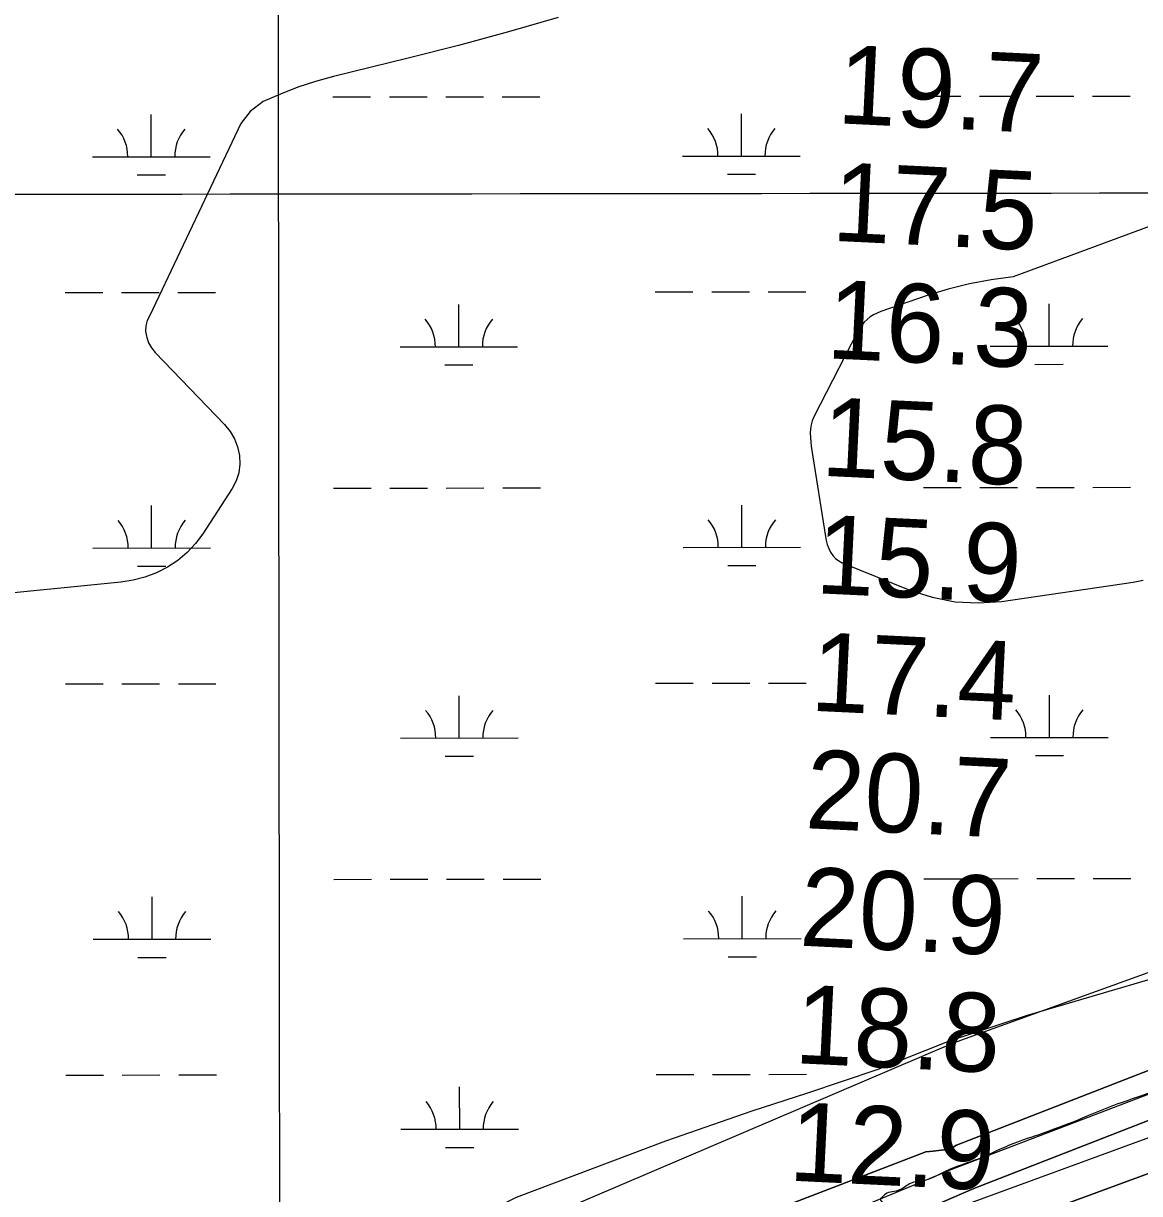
# Model space of a CAD drawing. Extents: x 3297753 to 3335611, y 652252 to 677623.
# Drawn here: x 3322672 to 3323622, y 671952 to 672948 of the extents above; entities that cross this region are included whole.
import ezdxf

# ---------------------------------------------------------------- set-up
doc = ezdxf.new("R2010")
doc.units = 0
for name, color, linetype in [('V-GRID-MAJR', 7, 'Continuous'), ('V-RIVR-EDGE', 7, 'Continuous'), ('V-RIVR-RANG', 7, 'Continuous'), ('V-SITE-VEGE', 7, 'Continuous'), ('V-TOPO-DPTH', 7, 'Continuous'), ('V-TOPO-MINR', 7, 'Continuous'), ('V-TOPO-WATR', 7, 'Continuous'), ('V-WETL-SWMP', 7, 'Continuous')]:
    doc.layers.add(name, color=color, linetype=linetype)

msp = doc.modelspace()

# ---------------------------------------------------------------- linework, layer by layer
at = {"layer": 'V-GRID-MAJR'}
for points in [[(3322907.1, 657652.02), (3322903.58, 660679.66), (3322896.52, 666741.08), (3322889.47, 672802.52), (3322885.94, 675836.31)], [(3301861.41, 672784.17), (3307118.42, 672787.61), (3312375.44, 672791.81), (3317632.45, 672796.78), (3322889.47, 672802.52), (3328146.48, 672809.02), (3333403.5, 672816.28)]]:
    msp.add_spline(points, degree=3, dxfattribs=at)
at = {"layer": 'V-RIVR-EDGE'}
for points in [[(3324787.4, 672455.92), (3324770.71, 672450.14), (3324759.84, 672447.46), (3324744.33, 672446.33), (3324730.35, 672440.94), (3324723.37, 672440.57), (3324717.94, 672439.03), (3324709, 672433.23), (3324700.47, 672432.87), (3324683.78, 672425.15), (3324674.07, 672420.91), (3324667.47, 672419.37), (3324661.64, 672413.96), (3324657.76, 672410.87), (3324649.22, 672408.56), (3324644.95, 672406.63), (3324638.35, 672401.61), (3324633.3, 672400.46), (3324623.99, 672399.32), (3324614.3, 672398.95), (3324609.64, 672397.8), (3324608.47, 672395.48), (3324608.06, 672388.5), (3324605.34, 672385.79), (3324598.36, 672383.87), (3324587.49, 672379.63), (3324578.96, 672378.87), (3324566.93, 672378.9), (3324557.24, 672378.93), (3324551.03, 672378.94), (3324544.44, 672378.57), (3324539.78, 672377.03), (3324530.46, 672371.63), (3324514.15, 672362.75), (3324504.44, 672357.73), (3324494.74, 672355.43), (3324487.37, 672355.06), (3324480.78, 672353.52), (3324473.79, 672348.89), (3324461.76, 672347.36), (3324455.55, 672345.05), (3324444.69, 672342.37), (3324425.66, 672331.17), (3324417.5, 672326.14), (3324405.1, 672328.5), (3324398.12, 672330.46), (3324385.71, 672330.88), (3324378.34, 672330.12), (3324366.7, 672329.37), (3324356.23, 672327.85), (3324348.47, 672324.76), (3324332.55, 672317.05), (3324305.36, 672300.44), (3324292.54, 672293.1), (3324284, 672289.63), (3324280.13, 672289.26), (3324275.86, 672287.71), (3324264.59, 672281.15), (3324257.6, 672274.96), (3324250.99, 672270.32), (3324240.9, 672268.02), (3324234.31, 672268.81), (3324225, 672267.29), (3324220.73, 672265.75), (3324213.74, 672262.27), (3324204.03, 672254.93), (3324193.17, 672251.85), (3324173.37, 672245.31), (3324148.92, 672235.68), (3324124.47, 672228.76), (3324103.51, 672221.83), (3324092.25, 672216.81), (3324072.45, 672207.55), (3324056.92, 672201), (3324043.34, 672198.32), (3324035.97, 672198.34), (3324030.93, 672198.35), (3324022.79, 672198.37), (3324018.9, 672195.28), (3324009.58, 672189.87), (3323995.21, 672182.54), (3323985.51, 672178.68), (3323973.09, 672176), (3323959.51, 672170.6), (3323945.53, 672165.99), (3323933.5, 672159.03), (3323919.13, 672152.87), (3323897.79, 672147.49), (3323889.64, 672144.02), (3323875.28, 672139.01), (3323855.48, 672132.47), (3323850.05, 672130.16), (3323839.95, 672125.14), (3323827.14, 672119.74), (3323805.4, 672111.26), (3323791.43, 672106.26), (3323773.96, 672100.1), (3323758.04, 672091.99), (3323740.18, 672081.18), (3323731.25, 672079.65), (3323715.33, 672071.93), (3323674.19, 672055.36), (3323637.31, 672040.71), (3323602.38, 672028.39), (3323568.51, 672014.76)], [(3323568.51, 672014.76), (3323538.33, 672003.34), (3323513.87, 671994.87), (3323485.15, 671982.14), (3323456.42, 671971.35), (3323437.4, 671963.26), (3323427.31, 671961.34), (3323417.6, 671955.55), (3323405.57, 671952.09), (3323402.07, 671949), (3323401.3, 671948.22), (3323403.61, 671943.56), (3323400.12, 671943.57), (3323395.47, 671944.36), (3323384.21, 671940.51), (3323382.27, 671940.51), (3323380.73, 671944.4), (3323376.85, 671942.85), (3323365.98, 671937.84), (3323362.48, 671933.97), (3323360.92, 671928.16), (3323357.81, 671927.78), (3323351.62, 671931.28), (3323345.02, 671932.07), (3323338.04, 671928.99), (3323321.35, 671922.44), (3323289.9, 671909.72), (3323270.88, 671900.46), (3323263.11, 671894.66), (3323245.64, 671888.11), (3323233.61, 671884.26), (3323215.36, 671876.94), (3323192.07, 671867.3), (3323175.38, 671861.91), (3323156.37, 671858.08), (3323140.85, 671856.18), (3323117.18, 671848.48), (3323087.29, 671836.92), (3323062.45, 671827.29), (3323018.58, 671808.4), (3323004.59, 671797.96), (3322994.1, 671789.84), (3322976.63, 671781.74), (3322942.46, 671765.93), (3322911.4, 671751.65), (3322891.61, 671743.95), (3322873.75, 671735.85), (3322857.84, 671731.62), (3322834.55, 671723.92), (3322821.35, 671718.91), (3322796.51, 671711.22), (3322782.15, 671704.66), (3322750.3, 671686.9), (3322711.09, 671668), (3322674.2, 671646.76), (3322634.2, 671625.53), (3322610.52, 671614.73), (3322589.94, 671606.64), (3322565.1, 671598.17), (3322551.14, 671595.49), (3322532.51, 671592.04), (3322520.48, 671585.87), (3322504.56, 671580.86), (3322483.99, 671572.38), (3322461.09, 671564.3), (3322435.47, 671553.5), (3322373.35, 671528.06), (3322353.56, 671520.35), (3322328.71, 671509.94), (3322288.73, 671493.37), (3322265.04, 671479.46), (3322232.43, 671465.2), (3322202.14, 671449.37), (3322166.04, 671436.66), (3322130.33, 671422.01), (3322086.85, 671404.67), (3322024.75, 671382.33), (3321978.94, 671362.28), (3321927.69, 671341.08), (3321906.73, 671333.37), (3321892.77, 671332.24), (3321884.23, 671329.16), (3321861.71, 671316.42), (3321826.37, 671297.89), (3321798.41, 671280.51), (3321791.42, 671279.75), (3321785.22, 671278.22), (3321779.39, 671274.74), (3321765.78, 671261.2), (3321747.52, 671247.67), (3321731.6, 671239.57), (3321721.13, 671237.27), (3321699, 671229.96), (3321681.14, 671218.75), (3321660.95, 671208.33), (3321637.65, 671195.98), (3321616.3, 671187.11), (3321599.22, 671181.34), (3321589.91, 671180.97), (3321580.98, 671175.57), (3321556.13, 671165.55), (3321526.24, 671151.66), (3321510.32, 671146.27), (3321490.52, 671134.3), (3321478.87, 671127.34), (3321464.5, 671122.34), (3321431.5, 671106.91), (3321397.33, 671089.54), (3321363.56, 671074.11), (3321330.94, 671059.07), (3321308.82, 671050.2), (3321284.74, 671037.08), (3321243.2, 671018.57), (3321216.02, 671004.28), (3321170.21, 670984.23), (3321143.03, 670972.67), (3321116.63, 670959.55), (3321079.35, 670939.86), (3321044.03, 670925.6), (3321017.24, 670914.03), (3320990.45, 670899.75), (3320949.68, 670880.85), (3320912.79, 670862.71), (3320886, 670849.2), (3320861.93, 670838.4), (3320832.04, 670824.52), (3320820.78, 670821.06), (3320809.15, 670821.08), (3320804.88, 670820.32), (3320773.04, 670804.11), (3320739.26, 670788.68), (3320693.44, 670763.59), (3320667.41, 670745.81), (3320612.65, 670712.99), (3320561.78, 670684.8), (3320527.6, 670664.72), (3320487.61, 670645.43), (3320438.69, 670621.89), (3320405.31, 670611.12), (3320383.19, 670602.64), (3320357.56, 670590.68), (3320318.34, 670569.84), (3320277.56, 670542.02), (3320264.35, 670535.46), (3320256.99, 670536.64), (3320251.18, 670541.31), (3320250.41, 670543.25), (3320246.54, 670543.26), (3320243.81, 670537.83), (3320236.42, 670529.71), (3320226.31, 670519.65), (3320209.61, 670509.61), (3320191.75, 670502.29), (3320180.5, 670498.44), (3320156.81, 670485.7), (3320121.08, 670462.52), (3320082.62, 670438.18), (3320018.93, 670400.72), (3319975.44, 670376.01), (3319927.28, 670350.15), (3319885.74, 670328.92), (3319836.42, 670301.12), (3319778.16, 670265.59), (3319721.07, 670232.38), (3319627.87, 670181.03), (3319575.44, 670152.07), (3319525.35, 670122.72), (3319488.05, 670094.89), (3319464.74, 670079.44), (3319432.12, 670061.29), (3319380.86, 670032.72), (3319349.8, 670016.51), (3319312.9, 669993.33), (3319284.95, 669984.1), (3319260.88, 669970.58), (3319217.77, 669947.81), (3319169.62, 669921.17), (3319128.45, 669896.06)]]:
    msp.add_spline(points, degree=3, dxfattribs=at)
at = {"layer": 'V-SITE-VEGE'}
msp.add_lwpolyline([(3323681.39, 672149.56), (3323526, 672104.05), (3323459.87, 672082), (3323399.05, 672058.09), (3323338.28, 672037.73), (3323291.81, 672022.47), (3323218.52, 671996.98), (3323091.54, 671949.24)], dxfattribs=at)
at = {"layer": 'V-TOPO-DPTH'}
for points in [[(3321290.1, 671006.87), (3321910.63, 671272.88), (3321930.35, 671279.68), (3321950.09, 671286.43), (3321969.85, 671293.12), (3321989.63, 671299.76), (3322589.15, 671570.41), (3323480.67, 671956.82), (3324251.73, 672257.37), (3325230.34, 672546.85), (3326145.8, 672833.72)], [(3326145.8, 672833.72), (3325230.34, 672546.85), (3324251.73, 672257.37), (3323480.67, 671956.82), (3322589.15, 671570.41), (3321989.63, 671299.76), (3321969.85, 671293.12), (3321950.09, 671286.43), (3321930.35, 671279.68), (3321910.63, 671272.88), (3321290.1, 671006.87)], [(3321304.2, 670919.43), (3321955.1, 671231.04), (3321962.46, 671233.39), (3321969.82, 671235.72), (3322575.95, 671515.07), (3323468.34, 671910.36), (3324260.09, 672201.76), (3324264.58, 672203.4), (3324269.1, 672204.96), (3324273.66, 672206.4), (3324278.24, 672207.76), (3324282.29, 672208.91), (3324284.88, 672209.59), (3324287.49, 672210.18), (3324290.12, 672210.67), (3324292.77, 672211.07), (3324295.43, 672211.42), (3324298.09, 672211.77), (3324300.75, 672212.12), (3324303.41, 672212.47), (3325183.57, 672491.16), (3326159.95, 672781.25)], [(3326159.95, 672781.25), (3325183.57, 672491.16), (3324303.41, 672212.47), (3324300.75, 672212.12), (3324298.09, 672211.77), (3324295.43, 672211.42), (3324292.77, 672211.07), (3324290.12, 672210.67), (3324287.49, 672210.18), (3324284.88, 672209.59), (3324282.29, 672208.91), (3324278.24, 672207.76), (3324273.66, 672206.4), (3324269.1, 672204.96), (3324264.58, 672203.4), (3324260.09, 672201.76), (3323468.34, 671910.36), (3322575.95, 671515.07), (3321969.82, 671235.72), (3321962.46, 671233.39), (3321955.1, 671231.04), (3321304.2, 670919.43)], [(3321612.03, 671256.4), (3321652.65, 671274.2), (3321693.45, 671291.56), (3321734.52, 671308.28), (3321775.77, 671324.57), (3321911.65, 671376.98), (3321924.48, 671382.19), (3321937.18, 671387.68), (3321949.67, 671393.61), (3322586.03, 671662.36), (3322606.14, 671668.9), (3322649.62, 671683.56), (3322653.69, 671685.15), (3322657.63, 671686.99), (3323439.93, 671988.02), (3323443.02, 671988.27), (3323446.1, 671988.57), (3323455.33, 671989.58), (3323456.74, 671989.79), (3323458.14, 671990.07), (3323462.19, 671991.47), (3323465.84, 671993.68), (3324272.77, 672307.58)]]:
    msp.add_lwpolyline(points, dxfattribs=at)
at = {"layer": 'V-TOPO-MINR'}
for points in [[(3323127.24, 672952.55), (3323084.91, 672940.22), (3323042.34, 672928.76), (3322999.61, 672917.87), (3322936.13, 672902.38), (3322920.82, 672898.14), (3322905.74, 672893.27), (3322890.99, 672887.47), (3322876.47, 672881.04), (3322865.42, 672872.48), (3322857.44, 672862.37), (3322779.89, 672699.17), (3322777.62, 672695.03), (3322776.57, 672690.42), (3322776.34, 672685.51), (3322777.33, 672680.55), (3322778.93, 672675.86), (3322781.44, 672671.6), (3322784.56, 672667.61), (3322843.5, 672606.39), (3322848.14, 672600.53), (3322851.94, 672594.27), (3322854.49, 672587.4), (3322856.21, 672580.12), (3322856.4, 672572.7), (3322855.59, 672565.51), (3322853.27, 672558.65), (3322849.94, 672552.02), (3322825.13, 672513.59), (3322818.81, 672505.2), (3322811.8, 672497.54), (3322803.76, 672490.96), (3322795.04, 672485.11), (3322785.57, 672480.47), (3322775.84, 672476.67), (3322765.71, 672474.13), (3322755.3, 672472.42), (3322629.95, 672459.9)], [(3324018.59, 672918.54), (3323514.2, 672732.04), (3323495.59, 672729.52), (3323477.16, 672726.15), (3323459, 672721.53), (3323441.03, 672716.06), (3323401.52, 672702.54), (3323398.4, 672701.26), (3323395.41, 672699.75), (3323392.62, 672697.89), (3323389.97, 672695.81), (3323387.57, 672693.43), (3323385.36, 672690.9), (3323383.46, 672688.14), (3323381.75, 672685.22), (3323344.74, 672613), (3323343.34, 672609.65), (3323342.29, 672606.22), (3323341.77, 672602.68), (3323341.6, 672599.05), (3323341.79, 672595.37), (3323342.06, 672591.7), (3323342.47, 672588.03), (3323342.98, 672584.38), (3323354.43, 672511.35), (3323355.16, 672507.87), (3323356.1, 672504.46), (3323357.37, 672501.16), (3323358.86, 672497.93), (3323360.79, 672495.06), (3323363.04, 672492.53), (3323365.77, 672490.54), (3323368.82, 672488.9), (3323426.37, 672465.51), (3323445.41, 672459.51), (3323464.7, 672455.58), (3323484.36, 672454.78), (3323504.28, 672456.05), (3323616.08, 672472.29), (3323624.67, 672474.18)], [(3326155.82, 672805.45), (3325166.73, 672516.61), (3324294.32, 672238.17), (3324283.33, 672236.82), (3324272.34, 672235.47), (3323440.32, 671930.8), (3322601.61, 671544.47), (3322582.1, 671540.78), (3321972.82, 671264.44), (3321952.69, 671257.81), (3321276.38, 670961.89)], [(3326159.95, 672781.25), (3325183.57, 672491.16), (3324303.41, 672212.47), (3324300.75, 672212.12), (3324298.09, 672211.77), (3324295.43, 672211.42), (3324292.77, 672211.07), (3324290.12, 672210.67), (3324287.49, 672210.18), (3324284.88, 672209.59), (3324282.29, 672208.91), (3324278.24, 672207.76), (3324273.66, 672206.4), (3324269.1, 672204.96), (3324264.58, 672203.4), (3324260.09, 672201.76), (3323468.34, 671910.36), (3322575.95, 671515.07), (3321969.82, 671235.72), (3321962.46, 671233.39), (3321955.1, 671231.04), (3321304.2, 670919.43)], [(3324348.23, 672400.26), (3323463.12, 672080.34), (3322566.07, 671697.4), (3321966.5, 671512.83), (3321963.58, 671510.99), (3321960.61, 671509.22), (3321945.88, 671500.87), (3321935.39, 671495.24), (3321924.74, 671489.94), (3321913.86, 671485.15), (3321902.81, 671480.69), (3321264.1, 671160.26)], [(3324272.77, 672307.58), (3323465.84, 671993.68), (3323462.19, 671991.47), (3323458.14, 671990.07), (3323456.74, 671989.79), (3323455.33, 671989.58), (3323446.1, 671988.57), (3323443.02, 671988.27), (3323439.93, 671988.02), (3322657.63, 671686.99), (3322653.69, 671685.15), (3322649.62, 671683.56), (3322606.14, 671668.9), (3322586.03, 671662.36), (3321949.67, 671393.61), (3321937.18, 671387.68), (3321924.48, 671382.19), (3321911.65, 671376.98), (3321775.77, 671324.57), (3321734.52, 671308.28), (3321693.45, 671291.56), (3321652.65, 671274.2), (3321612.03, 671256.4)], [(3324277.75, 672284.49), (3323462.56, 671973.29), (3322756.06, 671680.66)]]:
    msp.add_lwpolyline(points, dxfattribs=at)
at = {"layer": 'V-TOPO-WATR'}
msp.add_lwpolyline([(3326145.8, 672833.72), (3325230.34, 672546.85), (3324251.73, 672257.37), (3323480.67, 671956.82), (3322589.15, 671570.41), (3321989.63, 671299.76), (3321969.85, 671293.12), (3321950.09, 671286.43), (3321930.35, 671279.68), (3321910.63, 671272.88), (3321290.1, 671006.87)], dxfattribs=at)
at = {"layer": 'V-WETL-SWMP'}
for p, q in [((3322935.71, 672885.04), (3322967.71, 672885.07)), ((3322983.71, 672885.08), (3323015.71, 672885.12)), ((3323031.71, 672885.13), (3323063.71, 672885.17)), ((3323079.71, 672885.18), (3323111.71, 672885.21)), ((3323437.62, 672885.55), (3323469.62, 672885.58)), ((3323485.62, 672885.6), (3323517.62, 672885.63)), ((3323533.62, 672885.64), (3323565.62, 672885.68)), ((3323581.62, 672885.69), (3323613.62, 672885.73)), ((3322781.17, 672834.14), (3322781.13, 672870.14)), ((3323283.08, 672834.65), (3323283.04, 672870.65)), ((3322731.17, 672834.09), (3322831.17, 672834.19)), ((3323233.08, 672834.6), (3323333.08, 672834.7)), ((3322769.18, 672818.69), (3322793.18, 672818.72)), ((3323271.09, 672819.2), (3323295.09, 672819.23)), ((3323209.79, 672719.14), (3323241.79, 672719.17)), ((3323257.79, 672719.19), (3323289.79, 672719.22)), ((3323305.79, 672719.24), (3323337.79, 672719.27)), ((3322707.88, 672718.63), (3322739.88, 672718.66)), ((3322755.88, 672718.68), (3322787.88, 672718.71)), ((3322803.88, 672718.73), (3322835.88, 672718.76)), ((3323042.77, 672672.54), (3323042.73, 672708.54)), ((3323544.68, 672673.05), (3323544.64, 672709.05)), ((3322992.77, 672672.49), (3323092.77, 672672.59)), ((3323494.68, 672673), (3323594.68, 672673.1)), ((3323030.78, 672657.1), (3323054.78, 672657.12)), ((3323532.69, 672657.61), (3323556.69, 672657.63)), ((3322936.05, 672552.36), (3322968.05, 672552.39)), ((3322984.05, 672552.41), (3323016.05, 672552.44)), ((3323032.05, 672552.46), (3323064.05, 672552.49)), ((3323080.05, 672552.51), (3323112.05, 672552.54)), ((3323437.95, 672552.87), (3323469.95, 672552.9)), ((3323485.95, 672552.92), (3323517.95, 672552.95)), ((3323533.95, 672552.97), (3323565.95, 672553)), ((3323581.95, 672553.02), (3323613.95, 672553.05)), ((3322781.51, 672501.46), (3322781.47, 672537.46)), ((3323283.41, 672501.97), (3323283.38, 672537.97)), ((3322731.51, 672501.41), (3322831.51, 672501.51)), ((3323233.41, 672501.92), (3323333.41, 672502.02)), ((3322769.52, 672486.02), (3322793.52, 672486.04)), ((3323271.43, 672486.53), (3323295.43, 672486.55)), ((3322708.22, 672385.96), (3322740.22, 672385.99)), ((3322756.22, 672386), (3322788.22, 672386.04)), ((3322804.22, 672386.05), (3322836.22, 672386.09)), ((3323210.12, 672386.47), (3323242.12, 672386.5)), ((3323258.12, 672386.51), (3323290.12, 672386.55)), ((3323306.12, 672386.56), (3323338.12, 672386.6)), ((3323043.11, 672339.87), (3323043.07, 672375.87)), ((3323545.02, 672340.38), (3323544.98, 672376.38)), ((3322993.11, 672339.82), (3323093.11, 672339.92)), ((3323495.02, 672340.33), (3323595.02, 672340.43)), ((3323031.12, 672324.42), (3323055.12, 672324.45)), ((3323533.03, 672324.93), (3323557.03, 672324.96)), ((3322936.39, 672219.69), (3322968.39, 672219.72)), ((3322984.39, 672219.74), (3323016.39, 672219.77)), ((3323032.39, 672219.78), (3323064.39, 672219.82)), ((3323080.39, 672219.83), (3323112.39, 672219.87)), ((3323438.29, 672220.2), (3323470.29, 672220.23)), ((3323486.29, 672220.25), (3323518.29, 672220.28)), ((3323534.29, 672220.29), (3323566.29, 672220.33)), ((3323582.29, 672220.34), (3323614.29, 672220.38)), ((3322781.85, 672168.79), (3322781.81, 672204.79)), ((3323283.75, 672169.3), (3323283.72, 672205.3)), ((3322731.85, 672168.74), (3322831.85, 672168.84)), ((3323233.75, 672169.25), (3323333.75, 672169.35)), ((3322769.86, 672153.34), (3322793.86, 672153.37)), ((3323271.77, 672153.85), (3323295.77, 672153.88)), ((3322708.55, 672053.28), (3322740.55, 672053.31)), ((3322756.55, 672053.33), (3322788.55, 672053.36)), ((3322804.55, 672053.38), (3322836.55, 672053.41)), ((3323210.46, 672053.79), (3323242.46, 672053.82)), ((3323258.46, 672053.84), (3323290.46, 672053.87)), ((3323306.46, 672053.89), (3323338.46, 672053.92)), ((3323043.45, 672007.19), (3323043.41, 672043.19)), ((3322993.45, 672007.14), (3323093.45, 672007.24)), ((3323031.46, 671991.75), (3323055.46, 671991.77))]:
    msp.add_line(p, q, dxfattribs=at)
msp.add_lwpolyline([(3323681.39, 672149.56), (3323526, 672104.05), (3323459.87, 672082), (3323399.05, 672058.09), (3323338.28, 672037.73), (3323291.81, 672022.47), (3323218.52, 671996.98), (3323091.54, 671949.24), (3322975.05, 671890.66), (3322864.21, 671851.55), (3322790.77, 671817.17), (3322699.56, 671783.08), (3322590.44, 671740.39), (3322443.71, 671680.52), (3322338.22, 671643.1), (3322261.2, 671607), (3322109.22, 671552.55), (3322030.43, 671516.48), (3321958.83, 671485.63), (3321885.45, 671454.81), (3321820.98, 671425.62), (3321736.91, 671393.19), (3321658.2, 671362.45), (3321583.04, 671331.66)], dxfattribs=at)
for centre, start, end in [((3322725.92, 672834.56), 359.28648, 40.83014), ((3322836.41, 672834.67), 139.28648, 180.83014), ((3323227.83, 672835.07), 359.28648, 40.83014), ((3323338.32, 672835.18), 139.28648, 180.83014), ((3322987.53, 672672.96), 359.28648, 40.83014), ((3323098.01, 672673.07), 139.28648, 180.83014), ((3323489.43, 672673.47), 359.28648, 40.83014), ((3323599.92, 672673.58), 139.28648, 180.83014), ((3322726.26, 672501.88), 359.28648, 40.83014), ((3322836.75, 672501.99), 139.28648, 180.83014), ((3323228.17, 672502.39), 359.28648, 40.83014), ((3323338.66, 672502.5), 139.28648, 180.83014), ((3322987.86, 672340.28), 359.28648, 40.83014), ((3323098.35, 672340.4), 139.28648, 180.83014), ((3323489.77, 672340.8), 359.28648, 40.83014), ((3323600.26, 672340.91), 139.28648, 180.83014), ((3322726.6, 672169.21), 359.28648, 40.83014), ((3322837.09, 672169.32), 139.28648, 180.83014), ((3323228.51, 672169.72), 359.28648, 40.83014), ((3323339, 672169.83), 139.28648, 180.83014), ((3322988.2, 672007.61), 359.28648, 40.83014), ((3323098.69, 672007.72), 139.28648, 180.83014)]:
    msp.add_arc(centre, 35.25, start, end, dxfattribs=at)

# ---------------------------------------------------------------- texts
at = {"layer": 'V-RIVR-RANG'}
for s, p in [('19.7', (3323363.9, 672862.64)), ('17.5', (3323359.36, 672762.74)), ('16.3', (3323354.81, 672662.85)), ('15.8', (3323350.27, 672562.95)), ('15.9', (3323345.46, 672463.07)), ('17.4', (3323341.17, 672363.16)), ('20.7', (3323336.63, 672263.26)), ('20.9', (3323331.82, 672163.38)), ('18.8', (3323327.54, 672063.47)), ('12.9', (3323322.73, 671963.58))]:
    msp.add_text(s, height=67, rotation=357.24833, dxfattribs=at).set_placement(p)

doc.saveas('drawing.dxf')
